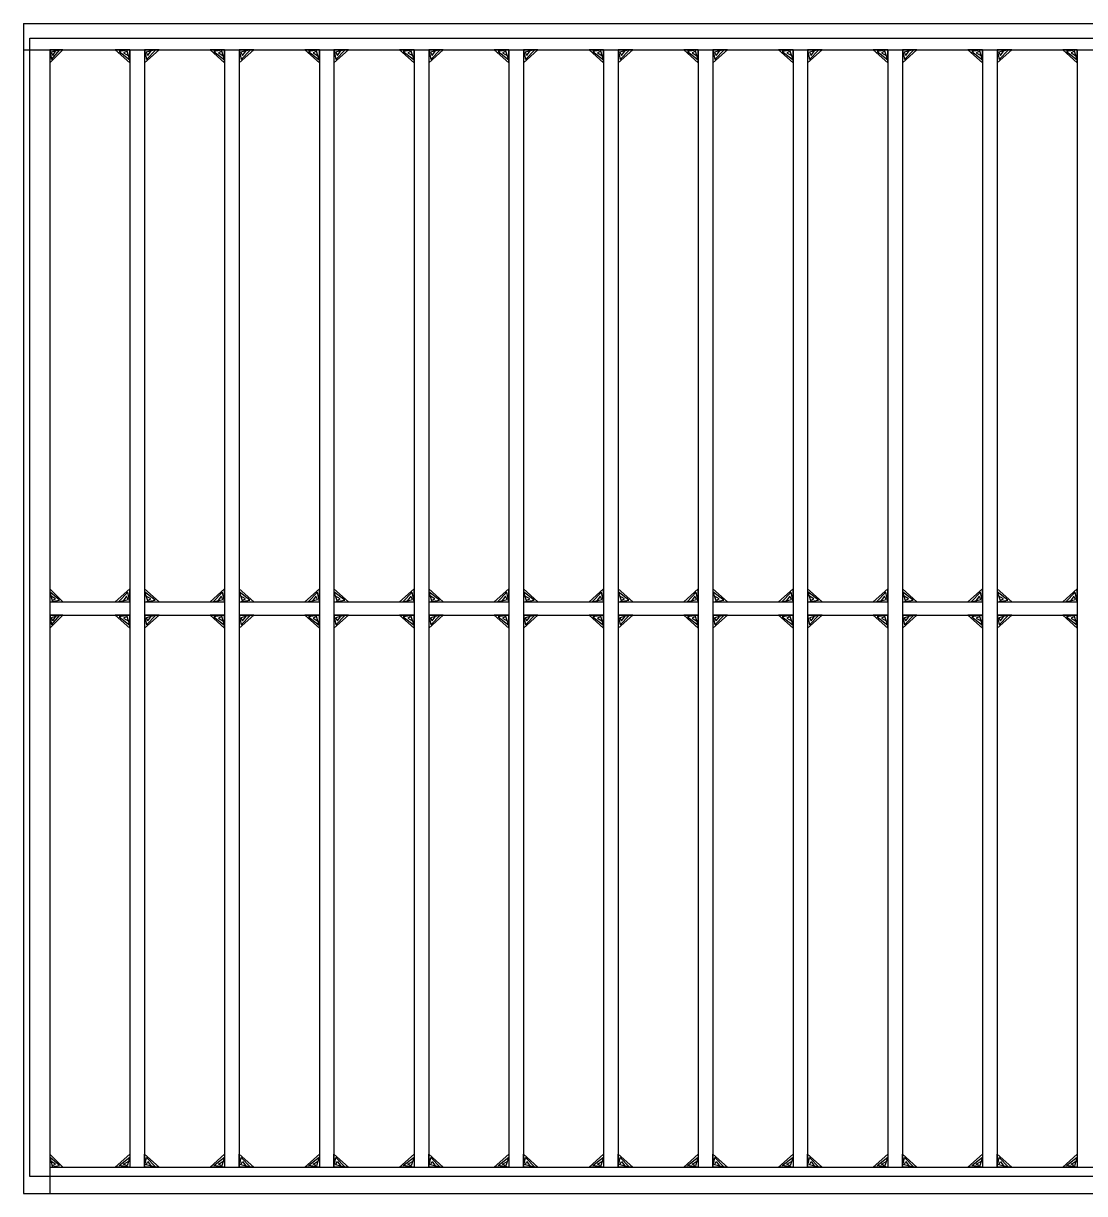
# Model space of a CAD drawing. Extents: x 636462 to 639890, y 299944 to 300538.
# Drawn here: x 639320.48 to 639355.4, y 300248.72 to 300287.24 of the extents above; entities that cross this region are included whole.
import ezdxf

# ---------------------------------------------------------------- set-up
doc = ezdxf.new("R2010")
doc.units = 0
doc.layers.add('Default', color=7, linetype='Continuous')

msp = doc.modelspace()

# ---------------------------------------------------------------- linework, layer by layer
at = {"layer": 'Default'}
for p, q in [((639320.477, 300287.24), (639320.477, 300248.722)), ((639320.477, 300287.24), (639380.499, 300287.24)), ((639320.477, 300286.374), (639379.633, 300286.374)), ((639321.343, 300286.374), (639321.343, 300248.722)), ((639323.981, 300286.374), (639323.981, 300249.587)), ((639324.461, 300286.374), (639324.461, 300249.587)), ((639327.099, 300286.374), (639327.099, 300249.587)), ((639327.579, 300286.374), (639327.579, 300249.587)), ((639330.218, 300286.374), (639330.218, 300249.587)), ((639330.697, 300286.374), (639330.697, 300249.587)), ((639333.335, 300286.374), (639333.335, 300249.587)), ((639333.815, 300286.374), (639333.815, 300249.587)), ((639336.453, 300286.374), (639336.453, 300249.587)), ((639336.933, 300286.374), (639336.933, 300249.587)), ((639339.572, 300286.374), (639339.572, 300249.587)), ((639340.051, 300286.374), (639340.051, 300249.587)), ((639342.69, 300286.374), (639342.69, 300249.587)), ((639343.169, 300286.374), (639343.169, 300249.587)), ((639345.808, 300286.374), (639345.808, 300249.587)), ((639346.288, 300286.374), (639346.288, 300249.587)), ((639348.926, 300286.374), (639348.926, 300249.587)), ((639349.406, 300286.374), (639349.406, 300249.587)), ((639352.044, 300286.374), (639352.044, 300249.587)), ((639352.524, 300286.374), (639352.524, 300249.587)), ((639355.163, 300286.374), (639355.163, 300249.587)), ((639321.343, 300268.197), (639323.981, 300268.197)), ((639324.461, 300268.197), (639327.099, 300268.197)), ((639327.579, 300268.197), (639330.218, 300268.197)), ((639330.697, 300268.197), (639333.335, 300268.197)), ((639333.815, 300268.197), (639336.453, 300268.197)), ((639336.933, 300268.197), (639339.572, 300268.197)), ((639340.051, 300268.197), (639342.69, 300268.197)), ((639343.169, 300268.197), (639345.808, 300268.197)), ((639346.288, 300268.197), (639348.926, 300268.197)), ((639349.406, 300268.197), (639352.044, 300268.197)), ((639352.524, 300268.197), (639355.163, 300268.197)), ((639321.343, 300267.764), (639323.981, 300267.764)), ((639324.461, 300267.764), (639327.099, 300267.764)), ((639327.579, 300267.764), (639330.218, 300267.764)), ((639330.697, 300267.764), (639333.335, 300267.764)), ((639333.815, 300267.764), (639336.453, 300267.764)), ((639336.933, 300267.764), (639339.572, 300267.764)), ((639340.051, 300267.764), (639342.69, 300267.764)), ((639343.169, 300267.764), (639345.808, 300267.764)), ((639346.288, 300267.764), (639348.926, 300267.764)), ((639349.406, 300267.764), (639352.044, 300267.764)), ((639352.524, 300267.764), (639355.163, 300267.764)), ((639321.343, 300249.587), (639380.499, 300249.587)), ((639320.477, 300248.722), (639380.499, 300248.722))]:
    msp.add_line(p, q, dxfattribs=at)
msp.add_lwpolyline([(639320.69, 300286.755), (639380.276, 300286.755), (639380.276, 300249.28), (639320.69, 300249.28)], close=True, dxfattribs=at)
for points in [[(639321.343, 300286.374), (639321.343, 300285.941), (639321.775, 300286.374), (639321.343, 300286.374), (639321.402, 300286.054), (639321.679, 300286.373), (639321.394, 300286.288), (639321.444, 300286.188), (639321.537, 300286.322)], [(639323.981, 300286.374), (639323.501, 300286.374), (639323.981, 300285.941), (639323.981, 300286.374), (639323.626, 300286.314), (639323.98, 300286.037), (639323.887, 300286.323), (639323.776, 300286.273), (639323.924, 300286.18)], [(639324.461, 300286.374), (639324.461, 300285.941), (639324.94, 300286.374), (639324.461, 300286.374), (639324.527, 300286.054), (639324.834, 300286.373), (639324.518, 300286.288), (639324.573, 300286.188), (639324.676, 300286.322)], [(639327.099, 300286.374), (639326.62, 300286.374), (639327.099, 300285.941), (639327.099, 300286.374), (639326.744, 300286.314), (639327.097, 300286.037), (639327.005, 300286.323), (639326.894, 300286.273), (639327.042, 300286.18)], [(639327.579, 300286.374), (639327.579, 300285.941), (639328.059, 300286.374), (639327.579, 300286.374), (639327.645, 300286.054), (639327.952, 300286.373), (639327.635, 300286.288), (639327.692, 300286.188), (639327.794, 300286.322)], [(639330.218, 300286.374), (639329.738, 300286.374), (639330.218, 300285.941), (639330.218, 300286.374), (639329.862, 300286.314), (639330.215, 300286.037), (639330.123, 300286.323), (639330.012, 300286.273), (639330.161, 300286.18)], [(639330.697, 300286.374), (639330.697, 300285.941), (639331.177, 300286.374), (639330.697, 300286.374), (639330.764, 300286.054), (639331.07, 300286.373), (639330.754, 300286.288), (639330.81, 300286.188), (639330.912, 300286.322)], [(639333.335, 300286.374), (639332.855, 300286.374), (639333.335, 300285.941), (639333.335, 300286.374), (639332.98, 300286.314), (639333.334, 300286.037), (639333.241, 300286.323), (639333.13, 300286.273), (639333.279, 300286.18)], [(639333.815, 300286.374), (639333.815, 300285.941), (639334.295, 300286.374), (639333.815, 300286.374), (639333.882, 300286.054), (639334.188, 300286.373), (639333.872, 300286.288), (639333.928, 300286.188), (639334.03, 300286.322)], [(639336.453, 300286.374), (639335.974, 300286.374), (639336.453, 300285.941), (639336.453, 300286.374), (639336.098, 300286.314), (639336.452, 300286.037), (639336.36, 300286.323), (639336.248, 300286.273), (639336.397, 300286.18)], [(639336.933, 300286.374), (639336.933, 300285.941), (639337.413, 300286.374), (639336.933, 300286.374), (639336.999, 300286.054), (639337.307, 300286.373), (639336.99, 300286.288), (639337.046, 300286.188), (639337.149, 300286.322)], [(639339.572, 300286.374), (639339.092, 300286.374), (639339.572, 300285.941), (639339.572, 300286.374), (639339.217, 300286.314), (639339.57, 300286.037), (639339.477, 300286.323), (639339.366, 300286.273), (639339.515, 300286.18)], [(639340.051, 300286.374), (639340.051, 300285.941), (639340.531, 300286.374), (639340.051, 300286.374), (639340.118, 300286.054), (639340.425, 300286.373), (639340.108, 300286.288), (639340.164, 300286.188), (639340.266, 300286.322)], [(639342.69, 300286.374), (639342.21, 300286.374), (639342.69, 300285.941), (639342.69, 300286.374), (639342.335, 300286.314), (639342.688, 300286.037), (639342.595, 300286.323), (639342.484, 300286.273), (639342.633, 300286.18)], [(639343.169, 300286.374), (639343.169, 300285.941), (639343.649, 300286.374), (639343.169, 300286.374), (639343.236, 300286.054), (639343.543, 300286.373), (639343.226, 300286.288), (639343.282, 300286.188), (639343.384, 300286.322)], [(639345.808, 300286.374), (639345.328, 300286.374), (639345.808, 300285.941), (639345.808, 300286.374), (639345.453, 300286.314), (639345.807, 300286.037), (639345.714, 300286.323), (639345.602, 300286.273), (639345.751, 300286.18)], [(639346.288, 300286.374), (639346.288, 300285.941), (639346.767, 300286.374), (639346.288, 300286.374), (639346.354, 300286.054), (639346.661, 300286.373), (639346.345, 300286.288), (639346.4, 300286.188), (639346.503, 300286.322)], [(639348.926, 300286.374), (639348.447, 300286.374), (639348.926, 300285.941), (639348.926, 300286.374), (639348.571, 300286.314), (639348.925, 300286.037), (639348.832, 300286.323), (639348.721, 300286.273), (639348.869, 300286.18)], [(639349.406, 300286.374), (639349.406, 300285.941), (639349.886, 300286.374), (639349.406, 300286.374), (639349.472, 300286.054), (639349.78, 300286.373), (639349.463, 300286.288), (639349.518, 300286.188), (639349.621, 300286.322)], [(639352.044, 300286.374), (639351.565, 300286.374), (639352.044, 300285.941), (639352.044, 300286.374), (639351.69, 300286.314), (639352.043, 300286.037), (639351.95, 300286.323), (639351.839, 300286.273), (639351.987, 300286.18)], [(639352.524, 300286.374), (639352.524, 300285.941), (639353.004, 300286.374), (639352.524, 300286.374), (639352.591, 300286.054), (639352.898, 300286.373), (639352.581, 300286.288), (639352.637, 300286.188), (639352.739, 300286.322)], [(639355.163, 300286.374), (639354.683, 300286.374), (639355.163, 300285.941), (639355.163, 300286.374), (639354.808, 300286.314), (639355.161, 300286.037), (639355.068, 300286.323), (639354.957, 300286.273), (639355.106, 300286.18)], [(639321.343, 300268.197), (639321.775, 300268.197), (639321.343, 300268.63), (639321.343, 300268.197), (639321.663, 300268.256), (639321.345, 300268.533), (639321.428, 300268.248), (639321.529, 300268.298), (639321.395, 300268.391)], [(639323.981, 300268.197), (639323.981, 300268.63), (639323.501, 300268.197), (639323.981, 300268.197), (639323.915, 300268.517), (639323.608, 300268.199), (639323.925, 300268.282), (639323.869, 300268.383), (639323.767, 300268.248)], [(639324.461, 300268.197), (639324.94, 300268.197), (639324.461, 300268.63), (639324.461, 300268.197), (639324.816, 300268.256), (639324.463, 300268.533), (639324.556, 300268.248), (639324.667, 300268.298), (639324.519, 300268.391)], [(639327.099, 300268.197), (639327.099, 300268.63), (639326.62, 300268.197), (639327.099, 300268.197), (639327.034, 300268.517), (639326.726, 300268.199), (639327.043, 300268.282), (639326.987, 300268.383), (639326.885, 300268.248)], [(639327.579, 300268.197), (639328.059, 300268.197), (639327.579, 300268.63), (639327.579, 300268.197), (639327.934, 300268.256), (639327.581, 300268.533), (639327.674, 300268.248), (639327.785, 300268.298), (639327.637, 300268.391)], [(639330.218, 300268.197), (639330.218, 300268.63), (639329.738, 300268.197), (639330.218, 300268.197), (639330.152, 300268.517), (639329.845, 300268.199), (639330.161, 300268.282), (639330.105, 300268.383), (639330.003, 300268.248)], [(639330.697, 300268.197), (639331.177, 300268.197), (639330.697, 300268.63), (639330.697, 300268.197), (639331.052, 300268.256), (639330.699, 300268.533), (639330.792, 300268.248), (639330.904, 300268.298), (639330.754, 300268.391)], [(639333.335, 300268.197), (639333.335, 300268.63), (639332.855, 300268.197), (639333.335, 300268.197), (639333.27, 300268.517), (639332.963, 300268.199), (639333.28, 300268.282), (639333.223, 300268.383), (639333.121, 300268.248)], [(639333.815, 300268.197), (639334.295, 300268.197), (639333.815, 300268.63), (639333.815, 300268.197), (639334.17, 300268.256), (639333.818, 300268.533), (639333.91, 300268.248), (639334.021, 300268.298), (639333.872, 300268.391)], [(639336.453, 300268.197), (639336.453, 300268.63), (639335.974, 300268.197), (639336.453, 300268.197), (639336.388, 300268.517), (639336.081, 300268.199), (639336.398, 300268.282), (639336.342, 300268.383), (639336.239, 300268.248)], [(639336.933, 300268.197), (639337.413, 300268.197), (639336.933, 300268.63), (639336.933, 300268.197), (639337.289, 300268.256), (639336.936, 300268.533), (639337.028, 300268.248), (639337.139, 300268.298), (639336.991, 300268.391)], [(639339.572, 300268.197), (639339.572, 300268.63), (639339.092, 300268.197), (639339.572, 300268.197), (639339.506, 300268.517), (639339.199, 300268.199), (639339.516, 300268.282), (639339.46, 300268.383), (639339.357, 300268.248)], [(639340.051, 300268.197), (639340.531, 300268.197), (639340.051, 300268.63), (639340.051, 300268.197), (639340.406, 300268.256), (639340.054, 300268.533), (639340.146, 300268.248), (639340.258, 300268.298), (639340.109, 300268.391)], [(639342.69, 300268.197), (639342.69, 300268.63), (639342.21, 300268.197), (639342.69, 300268.197), (639342.624, 300268.517), (639342.318, 300268.199), (639342.634, 300268.282), (639342.578, 300268.383), (639342.476, 300268.248)], [(639343.169, 300268.197), (639343.649, 300268.197), (639343.169, 300268.63), (639343.169, 300268.197), (639343.524, 300268.256), (639343.172, 300268.533), (639343.265, 300268.248), (639343.376, 300268.298), (639343.227, 300268.391)], [(639345.808, 300268.197), (639345.808, 300268.63), (639345.328, 300268.197), (639345.808, 300268.197), (639345.742, 300268.517), (639345.435, 300268.199), (639345.752, 300268.282), (639345.696, 300268.383), (639345.594, 300268.248)], [(639346.288, 300268.197), (639346.767, 300268.197), (639346.288, 300268.63), (639346.288, 300268.197), (639346.643, 300268.256), (639346.29, 300268.533), (639346.383, 300268.248), (639346.494, 300268.298), (639346.345, 300268.391)], [(639348.926, 300268.197), (639348.926, 300268.63), (639348.447, 300268.197), (639348.926, 300268.197), (639348.861, 300268.517), (639348.553, 300268.199), (639348.87, 300268.282), (639348.814, 300268.383), (639348.712, 300268.248)], [(639349.406, 300268.197), (639349.886, 300268.197), (639349.406, 300268.63), (639349.406, 300268.197), (639349.761, 300268.256), (639349.408, 300268.533), (639349.501, 300268.248), (639349.612, 300268.298), (639349.464, 300268.391)], [(639352.044, 300268.197), (639352.044, 300268.63), (639351.565, 300268.197), (639352.044, 300268.197), (639351.979, 300268.517), (639351.672, 300268.199), (639351.988, 300268.282), (639351.933, 300268.383), (639351.83, 300268.248)], [(639352.524, 300268.197), (639353.004, 300268.197), (639352.524, 300268.63), (639352.524, 300268.197), (639352.879, 300268.256), (639352.526, 300268.533), (639352.619, 300268.248), (639352.73, 300268.298), (639352.582, 300268.391)], [(639355.163, 300268.197), (639355.163, 300268.63), (639354.683, 300268.197), (639355.163, 300268.197), (639355.097, 300268.517), (639354.79, 300268.199), (639355.106, 300268.282), (639355.051, 300268.383), (639354.948, 300268.248)], [(639321.343, 300267.764), (639321.343, 300267.332), (639321.775, 300267.764), (639321.343, 300267.764), (639321.402, 300267.444), (639321.679, 300267.763), (639321.394, 300267.679), (639321.444, 300267.578), (639321.537, 300267.712)], [(639323.981, 300267.764), (639323.501, 300267.764), (639323.981, 300267.332), (639323.981, 300267.764), (639323.626, 300267.705), (639323.98, 300267.428), (639323.887, 300267.713), (639323.776, 300267.663), (639323.924, 300267.57)], [(639324.461, 300267.764), (639324.461, 300267.332), (639324.94, 300267.764), (639324.461, 300267.764), (639324.527, 300267.444), (639324.834, 300267.763), (639324.518, 300267.679), (639324.573, 300267.578), (639324.676, 300267.712)], [(639327.099, 300267.764), (639326.62, 300267.764), (639327.099, 300267.332), (639327.099, 300267.764), (639326.744, 300267.705), (639327.097, 300267.428), (639327.005, 300267.713), (639326.894, 300267.663), (639327.042, 300267.57)], [(639327.579, 300267.764), (639327.579, 300267.332), (639328.059, 300267.764), (639327.579, 300267.764), (639327.645, 300267.444), (639327.952, 300267.763), (639327.635, 300267.679), (639327.692, 300267.578), (639327.794, 300267.712)], [(639330.218, 300267.764), (639329.738, 300267.764), (639330.218, 300267.332), (639330.218, 300267.764), (639329.862, 300267.705), (639330.215, 300267.428), (639330.123, 300267.713), (639330.012, 300267.663), (639330.161, 300267.57)], [(639330.697, 300267.764), (639330.697, 300267.332), (639331.177, 300267.764), (639330.697, 300267.764), (639330.764, 300267.444), (639331.07, 300267.763), (639330.754, 300267.679), (639330.81, 300267.578), (639330.912, 300267.712)], [(639333.335, 300267.764), (639332.855, 300267.764), (639333.335, 300267.332), (639333.335, 300267.764), (639332.98, 300267.705), (639333.334, 300267.428), (639333.241, 300267.713), (639333.13, 300267.663), (639333.279, 300267.57)], [(639333.815, 300267.764), (639333.815, 300267.332), (639334.295, 300267.764), (639333.815, 300267.764), (639333.882, 300267.444), (639334.188, 300267.763), (639333.872, 300267.679), (639333.928, 300267.578), (639334.03, 300267.712)], [(639336.453, 300267.764), (639335.974, 300267.764), (639336.453, 300267.332), (639336.453, 300267.764), (639336.098, 300267.705), (639336.452, 300267.428), (639336.36, 300267.713), (639336.248, 300267.663), (639336.397, 300267.57)], [(639336.933, 300267.764), (639336.933, 300267.332), (639337.413, 300267.764), (639336.933, 300267.764), (639336.999, 300267.444), (639337.307, 300267.763), (639336.99, 300267.679), (639337.046, 300267.578), (639337.149, 300267.712)], [(639339.572, 300267.764), (639339.092, 300267.764), (639339.572, 300267.332), (639339.572, 300267.764), (639339.217, 300267.705), (639339.57, 300267.428), (639339.477, 300267.713), (639339.366, 300267.663), (639339.515, 300267.57)], [(639340.051, 300267.764), (639340.051, 300267.332), (639340.531, 300267.764), (639340.051, 300267.764), (639340.118, 300267.444), (639340.425, 300267.763), (639340.108, 300267.679), (639340.164, 300267.578), (639340.266, 300267.712)], [(639342.69, 300267.764), (639342.21, 300267.764), (639342.69, 300267.332), (639342.69, 300267.764), (639342.335, 300267.705), (639342.688, 300267.428), (639342.595, 300267.713), (639342.484, 300267.663), (639342.633, 300267.57)], [(639343.169, 300267.764), (639343.169, 300267.332), (639343.649, 300267.764), (639343.169, 300267.764), (639343.236, 300267.444), (639343.543, 300267.763), (639343.226, 300267.679), (639343.282, 300267.578), (639343.384, 300267.712)], [(639345.808, 300267.764), (639345.328, 300267.764), (639345.808, 300267.332), (639345.808, 300267.764), (639345.453, 300267.705), (639345.807, 300267.428), (639345.714, 300267.713), (639345.602, 300267.663), (639345.751, 300267.57)], [(639346.288, 300267.764), (639346.288, 300267.332), (639346.767, 300267.764), (639346.288, 300267.764), (639346.354, 300267.444), (639346.661, 300267.763), (639346.345, 300267.679), (639346.4, 300267.578), (639346.503, 300267.712)], [(639348.926, 300267.764), (639348.447, 300267.764), (639348.926, 300267.332), (639348.926, 300267.764), (639348.571, 300267.705), (639348.925, 300267.428), (639348.832, 300267.713), (639348.721, 300267.663), (639348.869, 300267.57)], [(639349.406, 300267.764), (639349.406, 300267.332), (639349.886, 300267.764), (639349.406, 300267.764), (639349.472, 300267.444), (639349.78, 300267.763), (639349.463, 300267.679), (639349.518, 300267.578), (639349.621, 300267.712)], [(639352.044, 300267.764), (639351.565, 300267.764), (639352.044, 300267.332), (639352.044, 300267.764), (639351.69, 300267.705), (639352.043, 300267.428), (639351.95, 300267.713), (639351.839, 300267.663), (639351.987, 300267.57)], [(639352.524, 300267.764), (639352.524, 300267.332), (639353.004, 300267.764), (639352.524, 300267.764), (639352.591, 300267.444), (639352.898, 300267.763), (639352.581, 300267.679), (639352.637, 300267.578), (639352.739, 300267.712)], [(639355.163, 300267.764), (639354.683, 300267.764), (639355.163, 300267.332), (639355.163, 300267.764), (639354.808, 300267.705), (639355.161, 300267.428), (639355.068, 300267.713), (639354.957, 300267.663), (639355.106, 300267.57)], [(639321.343, 300249.587), (639321.775, 300249.587), (639321.343, 300250.02), (639321.343, 300249.587), (639321.663, 300249.647), (639321.345, 300249.924), (639321.428, 300249.638), (639321.529, 300249.688), (639321.395, 300249.781)], [(639323.981, 300249.587), (639323.501, 300249.587), (639323.981, 300250.02), (639323.981, 300249.587), (639323.626, 300249.647), (639323.98, 300249.924), (639323.887, 300249.638), (639323.776, 300249.688), (639323.924, 300249.781)], [(639324.461, 300249.587), (639324.461, 300250.02), (639324.94, 300249.587), (639324.461, 300249.587), (639324.527, 300249.908), (639324.834, 300249.589), (639324.518, 300249.672), (639324.573, 300249.773), (639324.676, 300249.639)], [(639327.099, 300249.587), (639326.62, 300249.587), (639327.099, 300250.02), (639327.099, 300249.587), (639326.744, 300249.647), (639327.097, 300249.924), (639327.005, 300249.638), (639326.894, 300249.688), (639327.042, 300249.781)], [(639327.579, 300249.587), (639327.579, 300250.02), (639328.059, 300249.587), (639327.579, 300249.587), (639327.645, 300249.908), (639327.952, 300249.589), (639327.635, 300249.672), (639327.692, 300249.773), (639327.794, 300249.639)], [(639330.218, 300249.587), (639329.738, 300249.587), (639330.218, 300250.02), (639330.218, 300249.587), (639329.862, 300249.647), (639330.215, 300249.924), (639330.123, 300249.638), (639330.012, 300249.688), (639330.161, 300249.781)], [(639330.697, 300249.587), (639330.697, 300250.02), (639331.177, 300249.587), (639330.697, 300249.587), (639330.764, 300249.908), (639331.07, 300249.589), (639330.754, 300249.672), (639330.81, 300249.773), (639330.912, 300249.639)], [(639333.335, 300249.587), (639332.855, 300249.587), (639333.335, 300250.02), (639333.335, 300249.587), (639332.98, 300249.647), (639333.334, 300249.924), (639333.241, 300249.638), (639333.13, 300249.688), (639333.279, 300249.781)], [(639333.815, 300249.587), (639333.815, 300250.02), (639334.295, 300249.587), (639333.815, 300249.587), (639333.882, 300249.908), (639334.188, 300249.589), (639333.872, 300249.672), (639333.928, 300249.773), (639334.03, 300249.639)], [(639336.453, 300249.587), (639335.974, 300249.587), (639336.453, 300250.02), (639336.453, 300249.587), (639336.098, 300249.647), (639336.452, 300249.924), (639336.36, 300249.638), (639336.248, 300249.688), (639336.397, 300249.781)], [(639336.933, 300249.587), (639336.933, 300250.02), (639337.413, 300249.587), (639336.933, 300249.587), (639336.999, 300249.908), (639337.307, 300249.589), (639336.99, 300249.672), (639337.046, 300249.773), (639337.149, 300249.639)], [(639339.572, 300249.587), (639339.092, 300249.587), (639339.572, 300250.02), (639339.572, 300249.587), (639339.217, 300249.647), (639339.57, 300249.924), (639339.477, 300249.638), (639339.366, 300249.688), (639339.515, 300249.781)], [(639340.051, 300249.587), (639340.051, 300250.02), (639340.531, 300249.587), (639340.051, 300249.587), (639340.118, 300249.908), (639340.425, 300249.589), (639340.108, 300249.672), (639340.164, 300249.773), (639340.266, 300249.639)], [(639342.69, 300249.587), (639342.21, 300249.587), (639342.69, 300250.02), (639342.69, 300249.587), (639342.335, 300249.647), (639342.688, 300249.924), (639342.595, 300249.638), (639342.484, 300249.688), (639342.633, 300249.781)], [(639343.169, 300249.587), (639343.169, 300250.02), (639343.649, 300249.587), (639343.169, 300249.587), (639343.236, 300249.908), (639343.543, 300249.589), (639343.226, 300249.672), (639343.282, 300249.773), (639343.384, 300249.639)], [(639345.808, 300249.587), (639345.328, 300249.587), (639345.808, 300250.02), (639345.808, 300249.587), (639345.453, 300249.647), (639345.807, 300249.924), (639345.714, 300249.638), (639345.602, 300249.688), (639345.751, 300249.781)], [(639346.288, 300249.587), (639346.288, 300250.02), (639346.767, 300249.587), (639346.288, 300249.587), (639346.354, 300249.908), (639346.661, 300249.589), (639346.345, 300249.672), (639346.4, 300249.773), (639346.503, 300249.639)], [(639348.926, 300249.587), (639348.447, 300249.587), (639348.926, 300250.02), (639348.926, 300249.587), (639348.571, 300249.647), (639348.925, 300249.924), (639348.832, 300249.638), (639348.721, 300249.688), (639348.869, 300249.781)], [(639349.406, 300249.587), (639349.406, 300250.02), (639349.886, 300249.587), (639349.406, 300249.587), (639349.472, 300249.908), (639349.78, 300249.589), (639349.463, 300249.672), (639349.518, 300249.773), (639349.621, 300249.639)], [(639352.044, 300249.587), (639351.565, 300249.587), (639352.044, 300250.02), (639352.044, 300249.587), (639351.69, 300249.647), (639352.043, 300249.924), (639351.95, 300249.638), (639351.839, 300249.688), (639351.987, 300249.781)], [(639352.524, 300249.587), (639352.524, 300250.02), (639353.004, 300249.587), (639352.524, 300249.587), (639352.591, 300249.908), (639352.898, 300249.589), (639352.581, 300249.672), (639352.637, 300249.773), (639352.739, 300249.639)], [(639355.163, 300249.587), (639354.683, 300249.587), (639355.163, 300250.02), (639355.163, 300249.587), (639354.808, 300249.647), (639355.161, 300249.924), (639355.068, 300249.638), (639354.957, 300249.688), (639355.106, 300249.781)]]:
    msp.add_lwpolyline(points, dxfattribs=at)

doc.saveas('drawing.dxf')
